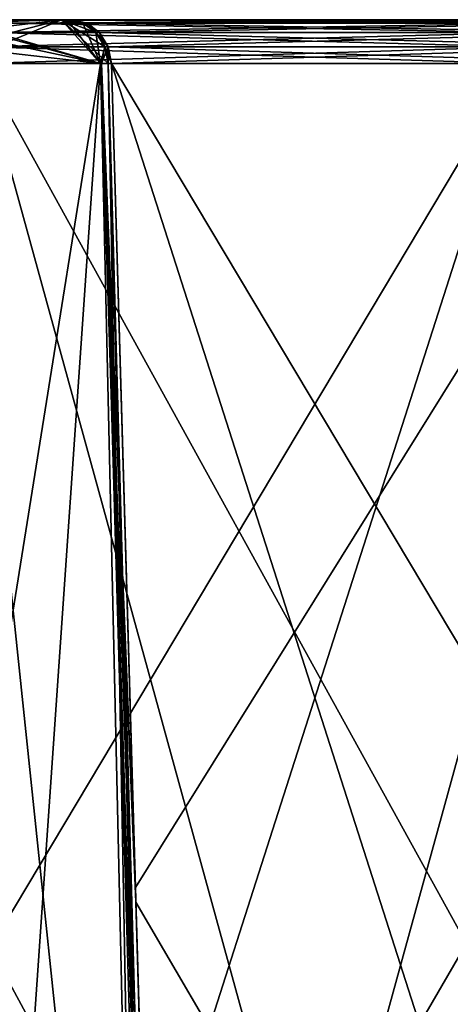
# Model space of a CAD drawing. Header units: inches. Extents: x -9.1 to 9.1, y -3.8 to 4.3.
# Tile 501 of 656: x -6.446 to -6.16, y 0.194 to 0.85. Entities that reach past the tile are written whole.
import ezdxf

# ---------------------------------------------------------------- set-up
doc = ezdxf.new("R2010")
doc.units = ezdxf.units.IN
doc.header["$LTSCALE"] = 52.148148
doc.header["$MEASUREMENT"] = 0
for name, color, linetype in [('109', 7, 'CONTINUOUS'), ('1295', 7, 'CONTINUOUS'), ('1297', 7, 'CONTINUOUS'), ('1303', 7, 'CONTINUOUS'), ('1307', 7, 'CONTINUOUS'), ('272', 7, 'CONTINUOUS'), ('2720', 7, 'CONTINUOUS'), ('274', 7, 'CONTINUOUS'), ('2756', 7, 'CONTINUOUS'), ('292', 7, 'CONTINUOUS'), ('294', 7, 'CONTINUOUS'), ('3199', 7, 'CONTINUOUS'), ('3281', 7, 'CONTINUOUS'), ('3698', 7, 'CONTINUOUS'), ('3705', 7, 'CONTINUOUS'), ('3712', 7, 'CONTINUOUS'), ('3713', 7, 'CONTINUOUS'), ('3721', 7, 'CONTINUOUS')]:
    doc.layers.add(name, color=color, linetype=linetype)

msp = doc.modelspace()

# ---------------------------------------------------------------- linework, layer by layer
at = {"layer": '109', "linetype": 'CONTINUOUS'}
for points in [[(-6.41843, 0.85, 1.84805), (-6.47196, 0.85, 1.69454), (-6.4916, 0.85, 1.89482), (-6.41843, 0.85, 1.84805)], [(-6.4916, 0.85, -1.89287), (-6.44626, 0.85, -1.66551), (-6.42185, 0.85, -1.72152), (-6.4916, 0.85, -1.89287)], [(-6.41844, 0.85, -1.84613), (-6.4916, 0.85, -1.89287), (-6.42185, 0.85, -1.72152), (-6.41844, 0.85, -1.84613)], [(-6.44626, 0.85, 1.66746), (-6.47196, 0.85, 1.69454), (-6.41843, 0.85, 1.84805), (-6.44626, 0.85, 1.66746)], [(-6.08876, 0.85, 1.04824), (-6.44626, 0.85, 1.66746), (-6.41124, 0.85, 1.68768), (-6.08876, 0.85, 1.04824)], [(-6.41124, 0.85, 1.68768), (-6.44626, 0.85, 1.66746), (-6.42193, 0.85, 1.72534), (-6.41124, 0.85, 1.68768)], [(-6.42193, 0.85, 1.72534), (-6.44626, 0.85, 1.66746), (-6.41843, 0.85, 1.84805), (-6.42193, 0.85, 1.72534)], [(-6.44626, 0.85, -1.66551), (-6.08876, 0.85, -1.04629), (-6.41124, 0.85, -1.68573), (-6.44626, 0.85, -1.66551)], [(-6.42185, 0.85, -1.72152), (-6.44626, 0.85, -1.66551), (-6.41124, 0.85, -1.68573), (-6.42185, 0.85, -1.72152)], [(-6.41453, 0.85, 1.76132), (-6.42193, 0.85, 1.72534), (-6.41843, 0.85, 1.84805), (-6.41453, 0.85, 1.76132)], [(-6.41453, 0.85, -1.75937), (-6.41844, 0.85, -1.84613), (-6.42185, 0.85, -1.72152), (-6.41453, 0.85, -1.75937)], [(-6.05374, 0.85, 1.06846), (-6.08876, 0.85, 1.04824), (-6.41124, 0.85, 1.68768), (-6.05374, 0.85, 1.06846)], [(-6.41124, 0.85, -1.68573), (-6.08876, 0.85, -1.04629), (-6.05374, 0.85, -1.06651), (-6.41124, 0.85, -1.68573)]]:
    msp.add_3dface(points, dxfattribs=at)
at = {"layer": '1295', "linetype": 'CONTINUOUS'}
for points in [[(-6.46439, 0.84149, -1.65504), (-6.10689, 0.84149, -1.03583), (-6.45605, 0.84779, -1.65986), (-6.46439, 0.84149, -1.65504)], [(-6.08876, 0.85, -1.04629), (-6.44626, 0.85, -1.66551), (-6.45605, 0.84779, -1.65986), (-6.08876, 0.85, -1.04629)], [(-6.09854, 0.84779, -1.04064), (-6.08876, 0.85, -1.04629), (-6.45605, 0.84779, -1.65986), (-6.09854, 0.84779, -1.04064)], [(-6.10689, 0.84149, -1.03583), (-6.09854, 0.84779, -1.04064), (-6.45605, 0.84779, -1.65986), (-6.10689, 0.84149, -1.03583)], [(-6.47007, 0.83202, -1.65177), (-6.11256, 0.83202, -1.03255), (-6.46439, 0.84149, -1.65504), (-6.47007, 0.83202, -1.65177)], [(-6.11256, 0.83202, -1.03255), (-6.10689, 0.84149, -1.03583), (-6.46439, 0.84149, -1.65504), (-6.11256, 0.83202, -1.03255)], [(-6.47224, 0.82079, -1.65052), (-6.11473, 0.82079, -1.0313), (-6.11256, 0.83202, -1.03255), (-6.47224, 0.82079, -1.65052)], [(-6.47224, 0.82079, -1.65052), (-6.11256, 0.83202, -1.03255), (-6.47007, 0.83202, -1.65177), (-6.47224, 0.82079, -1.65052)]]:
    msp.add_3dface(points, dxfattribs=at)
at = {"layer": '1297', "linetype": 'CONTINUOUS'}
for points in [[(-6.46439, 0.84149, 1.65699), (-6.45605, 0.84779, 1.66181), (-6.09854, 0.84779, 1.04259), (-6.46439, 0.84149, 1.65699)], [(-6.10689, 0.84149, 1.03778), (-6.46439, 0.84149, 1.65699), (-6.09854, 0.84779, 1.04259), (-6.10689, 0.84149, 1.03778)], [(-6.45605, 0.84779, 1.66181), (-6.44626, 0.85, 1.66746), (-6.09854, 0.84779, 1.04259), (-6.45605, 0.84779, 1.66181)], [(-6.44626, 0.85, 1.66746), (-6.08876, 0.85, 1.04824), (-6.09854, 0.84779, 1.04259), (-6.44626, 0.85, 1.66746)], [(-6.47007, 0.83202, 1.65372), (-6.46439, 0.84149, 1.65699), (-6.10689, 0.84149, 1.03778), (-6.47007, 0.83202, 1.65372)], [(-6.11256, 0.83202, 1.0345), (-6.47007, 0.83202, 1.65372), (-6.10689, 0.84149, 1.03778), (-6.11256, 0.83202, 1.0345)], [(-6.11473, 0.82079, 1.03325), (-6.47224, 0.82079, 1.65247), (-6.47007, 0.83202, 1.65372), (-6.11473, 0.82079, 1.03325)], [(-6.11473, 0.82079, 1.03325), (-6.47007, 0.83202, 1.65372), (-6.11256, 0.83202, 1.0345), (-6.11473, 0.82079, 1.03325)]]:
    msp.add_3dface(points, dxfattribs=at)
at = {"layer": '1303', "linetype": 'CONTINUOUS'}
for points in [[(-6.41124, 0.85, -1.68573), (-6.05374, 0.85, -1.06651), (-6.04395, 0.84779, -1.07216), (-6.41124, 0.85, -1.68573)], [(-6.41124, 0.85, -1.68573), (-6.04395, 0.84779, -1.07216), (-6.40146, 0.84779, -1.69138), (-6.41124, 0.85, -1.68573)], [(-6.40146, 0.84779, -1.69138), (-6.04395, 0.84779, -1.07216), (-6.39311, 0.84149, -1.6962), (-6.40146, 0.84779, -1.69138)], [(-6.04395, 0.84779, -1.07216), (-6.03561, 0.84149, -1.07698), (-6.39311, 0.84149, -1.6962), (-6.04395, 0.84779, -1.07216)], [(-6.39311, 0.84149, -1.6962), (-6.03561, 0.84149, -1.07698), (-6.38744, 0.83202, -1.69947), (-6.39311, 0.84149, -1.6962)], [(-6.03561, 0.84149, -1.07698), (-6.02993, 0.83202, -1.08026), (-6.38744, 0.83202, -1.69947), (-6.03561, 0.84149, -1.07698)], [(-6.02776, 0.82079, -1.08151), (-6.38527, 0.82079, -1.70073), (-6.38744, 0.83202, -1.69947), (-6.02776, 0.82079, -1.08151)], [(-6.02993, 0.83202, -1.08026), (-6.02776, 0.82079, -1.08151), (-6.38744, 0.83202, -1.69947), (-6.02993, 0.83202, -1.08026)]]:
    msp.add_3dface(points, dxfattribs=at)
at = {"layer": '1307', "linetype": 'CONTINUOUS'}
for points in [[(-6.05374, 0.85, 1.06846), (-6.41124, 0.85, 1.68768), (-6.40146, 0.84779, 1.69333), (-6.05374, 0.85, 1.06846)], [(-6.05374, 0.85, 1.06846), (-6.40146, 0.84779, 1.69333), (-6.04395, 0.84779, 1.07411), (-6.05374, 0.85, 1.06846)], [(-6.40146, 0.84779, 1.69333), (-6.39311, 0.84149, 1.69815), (-6.03561, 0.84149, 1.07893), (-6.40146, 0.84779, 1.69333)], [(-6.04395, 0.84779, 1.07411), (-6.40146, 0.84779, 1.69333), (-6.03561, 0.84149, 1.07893), (-6.04395, 0.84779, 1.07411)], [(-6.39311, 0.84149, 1.69815), (-6.38744, 0.83202, 1.70142), (-6.02993, 0.83202, 1.08221), (-6.39311, 0.84149, 1.69815)], [(-6.03561, 0.84149, 1.07893), (-6.39311, 0.84149, 1.69815), (-6.02993, 0.83202, 1.08221), (-6.03561, 0.84149, 1.07893)], [(-6.38744, 0.83202, 1.70142), (-6.38527, 0.82079, 1.70268), (-6.02993, 0.83202, 1.08221), (-6.38744, 0.83202, 1.70142)], [(-6.38527, 0.82079, 1.70268), (-6.02776, 0.82079, 1.08346), (-6.02993, 0.83202, 1.08221), (-6.38527, 0.82079, 1.70268)]]:
    msp.add_3dface(points, dxfattribs=at)
at = {"layer": '272', "linetype": 'CONTINUOUS'}
for points in [[(-6.36918, 0.27184, -1.70161), (-6.38527, 0.82079, -1.70073), (-6.02776, 0.82079, -1.08151), (-6.36918, 0.27184, -1.70161)], [(-6.35101, -0.355, -1.70298), (-6.36918, 0.27184, -1.70161), (-6.02776, 0.82079, -1.08151), (-6.35101, -0.355, -1.70298)], [(-6.01886, 0.26581, -1.09515), (-6.35101, -0.355, -1.70298), (-6.02776, 0.82079, -1.08151), (-6.01886, 0.26581, -1.09515)], [(-6.00869, -0.355, -1.11005), (-6.35101, -0.355, -1.70298), (-6.01886, 0.26581, -1.09515), (-6.00869, -0.355, -1.11005)]]:
    msp.add_3dface(points, dxfattribs=at)
at = {"layer": '2720', "linetype": 'CONTINUOUS'}
for points in [[(-6.48199, 0.26222, -1.93669), (-6.48893, 0.82079, -1.92274), (-6.39243, 0.82079, -1.86113), (-6.48199, 0.26222, -1.93669)], [(-6.47384, -0.355, -1.9518), (-6.48199, 0.26222, -1.93669), (-6.39243, 0.82079, -1.86113), (-6.47384, -0.355, -1.9518)], [(-6.36577, -0.355, -1.87653), (-6.47384, -0.355, -1.9518), (-6.39243, 0.82079, -1.86113), (-6.36577, -0.355, -1.87653)], [(-6.38732, 0.82079, -1.74675), (-6.36577, -0.355, -1.87653), (-6.39243, 0.82079, -1.86113), (-6.38732, 0.82079, -1.74675)], [(-6.37204, 0.27184, -1.7458), (-6.36577, -0.355, -1.87653), (-6.38732, 0.82079, -1.74675), (-6.37204, 0.27184, -1.7458)], [(-6.35461, -0.355, -1.74529), (-6.36577, -0.355, -1.87653), (-6.37204, 0.27184, -1.7458), (-6.35461, -0.355, -1.74529)]]:
    msp.add_3dface(points, dxfattribs=at)
at = {"layer": '274', "linetype": 'CONTINUOUS'}
for points in [[(-6.48123, 0.26023, -1.63674), (-6.14899, -0.355, -1.02905), (-6.47224, 0.82079, -1.65052), (-6.48123, 0.26023, -1.63674)], [(-6.14899, -0.355, -1.02905), (-6.13276, 0.20508, -1.03029), (-6.47224, 0.82079, -1.65052), (-6.14899, -0.355, -1.02905)], [(-6.13276, 0.20508, -1.03029), (-6.11473, 0.82079, -1.0313), (-6.47224, 0.82079, -1.65052), (-6.13276, 0.20508, -1.03029)], [(-6.49131, -0.355, -1.62198), (-6.14899, -0.355, -1.02905), (-6.48123, 0.26023, -1.63674), (-6.49131, -0.355, -1.62198)]]:
    msp.add_3dface(points, dxfattribs=at)
at = {"layer": '2756', "linetype": 'CONTINUOUS'}
for points in [[(-6.48212, 0.27184, 1.9384), (-6.36577, -0.355, 1.87847), (-6.48893, 0.82079, 1.92469), (-6.48212, 0.27184, 1.9384)], [(-6.48893, 0.82079, 1.92469), (-6.36577, -0.355, 1.87847), (-6.39243, 0.82079, 1.86308), (-6.48893, 0.82079, 1.92469)], [(-6.36577, -0.355, 1.87847), (-6.35461, -0.355, 1.74724), (-6.39243, 0.82079, 1.86308), (-6.36577, -0.355, 1.87847)], [(-6.35461, -0.355, 1.74724), (-6.37178, 0.26222, 1.74774), (-6.39243, 0.82079, 1.86308), (-6.35461, -0.355, 1.74724)], [(-6.37178, 0.26222, 1.74774), (-6.38732, 0.82079, 1.7487), (-6.39243, 0.82079, 1.86308), (-6.37178, 0.26222, 1.74774)], [(-6.47384, -0.355, 1.95375), (-6.36577, -0.355, 1.87847), (-6.48212, 0.27184, 1.9384), (-6.47384, -0.355, 1.95375)]]:
    msp.add_3dface(points, dxfattribs=at)
at = {"layer": '292', "linetype": 'CONTINUOUS'}
for points in [[(-6.49131, -0.355, 1.62392), (-6.48214, 0.20466, 1.63734), (-6.11473, 0.82079, 1.03325), (-6.49131, -0.355, 1.62392)], [(-6.131, 0.26581, 1.03235), (-6.49131, -0.355, 1.62392), (-6.11473, 0.82079, 1.03325), (-6.131, 0.26581, 1.03235)], [(-6.48214, 0.20466, 1.63734), (-6.47224, 0.82079, 1.65247), (-6.11473, 0.82079, 1.03325), (-6.48214, 0.20466, 1.63734)], [(-6.14899, -0.355, 1.031), (-6.49131, -0.355, 1.62392), (-6.131, 0.26581, 1.03235), (-6.14899, -0.355, 1.031)]]:
    msp.add_3dface(points, dxfattribs=at)
at = {"layer": '294', "linetype": 'CONTINUOUS'}
for points in [[(-6.00869, -0.355, 1.112), (-6.01787, 0.20508, 1.09857), (-6.38527, 0.82079, 1.70268), (-6.00869, -0.355, 1.112)], [(-6.3689, 0.26222, 1.70358), (-6.00869, -0.355, 1.112), (-6.38527, 0.82079, 1.70268), (-6.3689, 0.26222, 1.70358)], [(-6.01787, 0.20508, 1.09857), (-6.02776, 0.82079, 1.08346), (-6.38527, 0.82079, 1.70268), (-6.01787, 0.20508, 1.09857)], [(-6.35101, -0.355, 1.70492), (-6.00869, -0.355, 1.112), (-6.3689, 0.26222, 1.70358), (-6.35101, -0.355, 1.70492)]]:
    msp.add_3dface(points, dxfattribs=at)
at = {"layer": '3199', "linetype": 'CONTINUOUS'}
for points in [[(-6.35461, -0.355, -1.74529), (-6.37204, 0.27184, -1.7458), (-6.3919, 0.82088, -1.7231), (-6.35461, -0.355, -1.74529)], [(-6.35753, -0.35518, -1.72373), (-6.35461, -0.355, -1.74529), (-6.3919, 0.82088, -1.7231), (-6.35753, -0.35518, -1.72373)], [(-6.36918, 0.27184, -1.70161), (-6.35101, -0.355, -1.70298), (-6.3919, 0.82088, -1.7231), (-6.36918, 0.27184, -1.70161)], [(-6.35101, -0.355, -1.70298), (-6.35753, -0.35518, -1.72373), (-6.3919, 0.82088, -1.7231), (-6.35101, -0.355, -1.70298)], [(-6.38527, 0.82079, -1.70073), (-6.36918, 0.27184, -1.70161), (-6.3919, 0.82088, -1.7231), (-6.38527, 0.82079, -1.70073)], [(-6.37204, 0.27184, -1.7458), (-6.38732, 0.82079, -1.74675), (-6.3919, 0.82088, -1.7231), (-6.37204, 0.27184, -1.7458)]]:
    msp.add_3dface(points, dxfattribs=at)
at = {"layer": '3281', "linetype": 'CONTINUOUS'}
for points in [[(-6.35101, -0.355, 1.70492), (-6.3689, 0.26222, 1.70358), (-6.39195, 0.82088, 1.72621), (-6.35101, -0.355, 1.70492)], [(-6.35752, -0.35523, 1.72568), (-6.35101, -0.355, 1.70492), (-6.39195, 0.82088, 1.72621), (-6.35752, -0.35523, 1.72568)], [(-6.3689, 0.26222, 1.70358), (-6.38527, 0.82079, 1.70268), (-6.39195, 0.82088, 1.72621), (-6.3689, 0.26222, 1.70358)], [(-6.38732, 0.82079, 1.7487), (-6.35752, -0.35523, 1.72568), (-6.39195, 0.82088, 1.72621), (-6.38732, 0.82079, 1.7487)], [(-6.38732, 0.82079, 1.7487), (-6.37178, 0.26222, 1.74774), (-6.35752, -0.35523, 1.72568), (-6.38732, 0.82079, 1.7487)], [(-6.35461, -0.355, 1.74724), (-6.35752, -0.35523, 1.72568), (-6.37178, 0.26222, 1.74774), (-6.35461, -0.355, 1.74724)]]:
    msp.add_3dface(points, dxfattribs=at)
at = {"layer": '3698', "linetype": 'CONTINUOUS'}
for points in [[(-6.41124, 0.85, 1.68768), (-6.42193, 0.85, 1.72534), (-6.40428, 0.84779, 1.75657), (-6.41124, 0.85, 1.68768)], [(-6.42193, 0.85, 1.72534), (-6.41453, 0.85, 1.76132), (-6.40428, 0.84779, 1.75657), (-6.42193, 0.85, 1.72534)], [(-6.41124, 0.85, 1.68768), (-6.40428, 0.84779, 1.75657), (-6.40146, 0.84779, 1.69333), (-6.41124, 0.85, 1.68768)], [(-6.40428, 0.84779, 1.75657), (-6.39554, 0.84149, 1.75251), (-6.40146, 0.84779, 1.69333), (-6.40428, 0.84779, 1.75657)], [(-6.40146, 0.84779, 1.69333), (-6.39554, 0.84149, 1.75251), (-6.39311, 0.84149, 1.69815), (-6.40146, 0.84779, 1.69333)], [(-6.39554, 0.84149, 1.75251), (-6.3896, 0.83202, 1.74976), (-6.39311, 0.84149, 1.69815), (-6.39554, 0.84149, 1.75251)], [(-6.39311, 0.84149, 1.69815), (-6.3896, 0.83202, 1.74976), (-6.38744, 0.83202, 1.70142), (-6.39311, 0.84149, 1.69815)], [(-6.39195, 0.82088, 1.72621), (-6.38527, 0.82079, 1.70268), (-6.38744, 0.83202, 1.70142), (-6.39195, 0.82088, 1.72621)], [(-6.38732, 0.82079, 1.7487), (-6.39195, 0.82088, 1.72621), (-6.38744, 0.83202, 1.70142), (-6.38732, 0.82079, 1.7487)], [(-6.3896, 0.83202, 1.74976), (-6.38732, 0.82079, 1.7487), (-6.38744, 0.83202, 1.70142), (-6.3896, 0.83202, 1.74976)]]:
    msp.add_3dface(points, dxfattribs=at)
at = {"layer": '3705', "linetype": 'CONTINUOUS'}
for points in [[(-6.41453, 0.85, -1.75937), (-6.42185, 0.85, -1.72152), (-6.40146, 0.84779, -1.69138), (-6.41453, 0.85, -1.75937)], [(-6.42185, 0.85, -1.72152), (-6.41124, 0.85, -1.68573), (-6.40146, 0.84779, -1.69138), (-6.42185, 0.85, -1.72152)], [(-6.41453, 0.85, -1.75937), (-6.40146, 0.84779, -1.69138), (-6.40428, 0.84779, -1.75462), (-6.41453, 0.85, -1.75937)], [(-6.40146, 0.84779, -1.69138), (-6.39311, 0.84149, -1.6962), (-6.40428, 0.84779, -1.75462), (-6.40146, 0.84779, -1.69138)], [(-6.40428, 0.84779, -1.75462), (-6.39311, 0.84149, -1.6962), (-6.39554, 0.84149, -1.75056), (-6.40428, 0.84779, -1.75462)], [(-6.39311, 0.84149, -1.6962), (-6.38744, 0.83202, -1.69947), (-6.39554, 0.84149, -1.75056), (-6.39311, 0.84149, -1.6962)], [(-6.39554, 0.84149, -1.75056), (-6.38744, 0.83202, -1.69947), (-6.3896, 0.83202, -1.74781), (-6.39554, 0.84149, -1.75056)], [(-6.38527, 0.82079, -1.70073), (-6.3919, 0.82088, -1.7231), (-6.3896, 0.83202, -1.74781), (-6.38527, 0.82079, -1.70073)], [(-6.3919, 0.82088, -1.7231), (-6.38732, 0.82079, -1.74675), (-6.3896, 0.83202, -1.74781), (-6.3919, 0.82088, -1.7231)], [(-6.38744, 0.83202, -1.69947), (-6.38527, 0.82079, -1.70073), (-6.3896, 0.83202, -1.74781), (-6.38744, 0.83202, -1.69947)]]:
    msp.add_3dface(points, dxfattribs=at)
at = {"layer": '3712', "linetype": 'CONTINUOUS'}
for points in [[(-6.41843, 0.85, 1.84805), (-6.4916, 0.85, 1.89482), (-6.39243, 0.82079, 1.86308), (-6.41843, 0.85, 1.84805)], [(-6.39243, 0.82079, 1.86308), (-6.4916, 0.85, 1.89482), (-6.4906, 0.84779, 1.90608), (-6.39243, 0.82079, 1.86308)], [(-6.39243, 0.82079, 1.86308), (-6.4906, 0.84779, 1.90608), (-6.48974, 0.84149, 1.91567), (-6.39243, 0.82079, 1.86308)], [(-6.41453, 0.85, 1.76132), (-6.41843, 0.85, 1.84805), (-6.40428, 0.84779, 1.75657), (-6.41453, 0.85, 1.76132)], [(-6.38732, 0.82079, 1.7487), (-6.41843, 0.85, 1.84805), (-6.39243, 0.82079, 1.86308), (-6.38732, 0.82079, 1.7487)], [(-6.41843, 0.85, 1.84805), (-6.38732, 0.82079, 1.7487), (-6.3896, 0.83202, 1.74976), (-6.41843, 0.85, 1.84805)], [(-6.40428, 0.84779, 1.75657), (-6.41843, 0.85, 1.84805), (-6.39554, 0.84149, 1.75251), (-6.40428, 0.84779, 1.75657)], [(-6.39554, 0.84149, 1.75251), (-6.41843, 0.85, 1.84805), (-6.3896, 0.83202, 1.74976), (-6.39554, 0.84149, 1.75251)], [(-6.39243, 0.82079, 1.86308), (-6.48974, 0.84149, 1.91567), (-6.48915, 0.83202, 1.9222), (-6.39243, 0.82079, 1.86308)], [(-6.48893, 0.82079, 1.92469), (-6.39243, 0.82079, 1.86308), (-6.48915, 0.83202, 1.9222), (-6.48893, 0.82079, 1.92469)]]:
    msp.add_3dface(points, dxfattribs=at)
at = {"layer": '3713', "linetype": 'CONTINUOUS'}
msp.add_3dface([(-6.47196, 0.85, 1.69454), (-6.44626, 0.85, 1.66746), (-6.45605, 0.84779, 1.66181), (-6.47196, 0.85, 1.69454)], dxfattribs=at)
at = {"layer": '3721', "linetype": 'CONTINUOUS'}
for points in [[(-6.4916, 0.85, -1.89287), (-6.41844, 0.85, -1.84613), (-6.4906, 0.84779, -1.90413), (-6.4916, 0.85, -1.89287)], [(-6.4906, 0.84779, -1.90413), (-6.41844, 0.85, -1.84613), (-6.48974, 0.84149, -1.91372), (-6.4906, 0.84779, -1.90413)], [(-6.48974, 0.84149, -1.91372), (-6.41844, 0.85, -1.84613), (-6.48915, 0.83202, -1.92025), (-6.48974, 0.84149, -1.91372)], [(-6.41844, 0.85, -1.84613), (-6.48893, 0.82079, -1.92274), (-6.48915, 0.83202, -1.92025), (-6.41844, 0.85, -1.84613)], [(-6.48893, 0.82079, -1.92274), (-6.41844, 0.85, -1.84613), (-6.39243, 0.82079, -1.86113), (-6.48893, 0.82079, -1.92274)], [(-6.41844, 0.85, -1.84613), (-6.41453, 0.85, -1.75937), (-6.39243, 0.82079, -1.86113), (-6.41844, 0.85, -1.84613)], [(-6.39243, 0.82079, -1.86113), (-6.41453, 0.85, -1.75937), (-6.40428, 0.84779, -1.75462), (-6.39243, 0.82079, -1.86113)], [(-6.39243, 0.82079, -1.86113), (-6.40428, 0.84779, -1.75462), (-6.39554, 0.84149, -1.75056), (-6.39243, 0.82079, -1.86113)], [(-6.39243, 0.82079, -1.86113), (-6.39554, 0.84149, -1.75056), (-6.3896, 0.83202, -1.74781), (-6.39243, 0.82079, -1.86113)], [(-6.38732, 0.82079, -1.74675), (-6.39243, 0.82079, -1.86113), (-6.3896, 0.83202, -1.74781), (-6.38732, 0.82079, -1.74675)]]:
    msp.add_3dface(points, dxfattribs=at)

doc.saveas('drawing.dxf')
